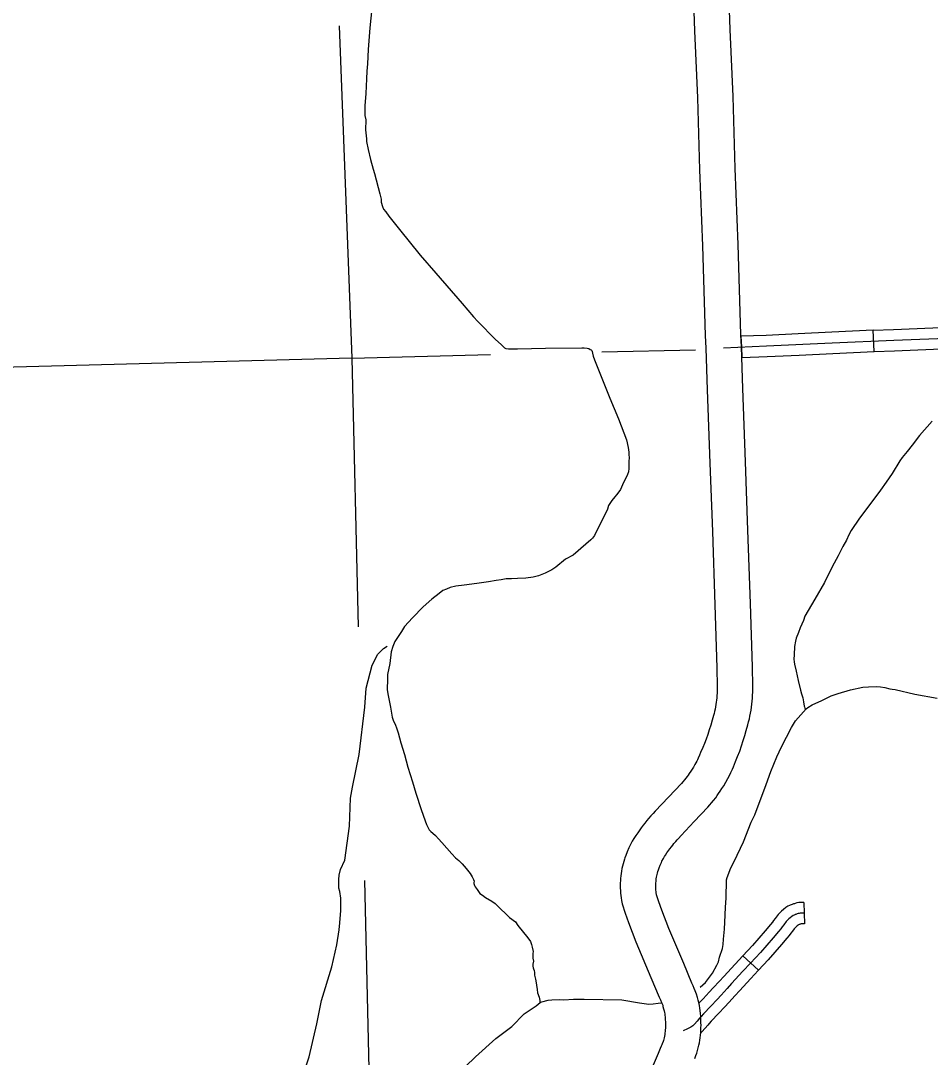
# Model space of a CAD drawing. Extents: x 1720274 to 1751788, y 372074 to 391887.
# Drawn here: x 1736478 to 1737487, y 375521 to 376671 of the extents above; entities that cross this region are included whole.
import ezdxf

# ---------------------------------------------------------------- set-up
doc = ezdxf.new("R2010")
doc.units = 0
for name, color, linetype in [('Level 10', 7, 'Continuous'), ('Level 31', 7, 'Continuous'), ('Level 32', 7, 'Continuous'), ('Level 35', 7, 'Continuous'), ('Level 5', 7, 'Continuous')]:
    doc.layers.add(name, color=color, linetype=linetype)

msp = doc.modelspace()

# ---------------------------------------------------------------- linework, layer by layer
at = {"layer": 'Level 10'}
for p, q in [((1737142.9, 375714.5), (1737142.9, 375713.9)), ((1737182.3, 375711.3), (1737182.4, 375712.6))]:
    msp.add_line(p, q, dxfattribs=at)
for points in [[(1737223.2, 376724.8), (1737225.4, 376659.7), (1737228.8, 376585.6), (1737230.9, 376505.6), (1737234.3, 376421.4), (1737237.3, 376321.7), (1737237.8, 376307.6)], [(1737277.3, 376309.1), (1737276.7, 376323), (1737273.7, 376422.8), (1737270.4, 376506.9), (1737268.3, 376587), (1737264.9, 376661.3), (1737262.7, 376726.2)], [(1737237.8, 376307.6), (1737239.5, 376261.7), (1737242.4, 376180.3), (1737245.1, 376104.4), (1737247.8, 376023.2), (1737250.2, 375953.2), (1737250.5, 375932.5), (1737250.5, 375930), (1737250.4, 375927.5), (1737250.3, 375925), (1737250.2, 375922.4), (1737249.9, 375919.9), (1737249.7, 375917.4), (1737249.3, 375914.9), (1737249, 375912.4), (1737248.6, 375909.9), (1737248.1, 375907.4), (1737247.6, 375904.9), (1737247, 375902.4), (1737246.5, 375900.1), (1737245, 375895.1), (1737243.4, 375889.7), (1737241.7, 375884.4), (1737240, 375879.2), (1737238.2, 375874.1), (1737236.4, 375869.1), (1737234.6, 375864.6), (1737232.1, 375859.1), (1737231, 375856.4), (1737229.4, 375852.8), (1737228.7, 375851.2), (1737227.8, 375849.5), (1737225.7, 375845.8), (1737224, 375842.9), (1737222.6, 375840.7), (1737221.1, 375838.4), (1737219.5, 375836), (1737218.1, 375834.1), (1737217.1, 375832.6), (1737215.7, 375830.8), (1737210.7, 375824.8), (1737196.4, 375809.8), (1737181.8, 375794.1), (1737179.4, 375791.6), (1737176.9, 375789.1), (1737174.2, 375785.9), (1737172.4, 375783.8), (1737170, 375781), (1737168.3, 375778.5), (1737166, 375775.7), (1737162.3, 375770.3), (1737160.1, 375767.2), (1737158.1, 375764), (1737156.3, 375760.8), (1737153.8, 375756.3), (1737152.5, 375753.5), (1737150.6, 375749.1), (1737149.1, 375744.9), (1737148.1, 375742.3), (1737147.6, 375740.8), (1737146.8, 375738.2), (1737146.1, 375735.7), (1737145.4, 375733.1), (1737144.8, 375730.4), (1737144.3, 375727.7), (1737143.9, 375725), (1737143.5, 375722.3), (1737143.2, 375719.6), (1737143, 375716.9), (1737142.9, 375714.5)], [(1737182.4, 375712.6), (1737182.4, 375714.5), (1737182.6, 375716.1), (1737182.7, 375717.7), (1737182.9, 375719.2), (1737183.2, 375720.8), (1737183.5, 375722.3), (1737183.8, 375723.9), (1737184.2, 375725.4), (1737184.7, 375727.1), (1737185.3, 375728.9), (1737185.3, 375729.1), (1737186.1, 375731.2), (1737187.2, 375734.3), (1737188.6, 375737.3), (1737189.2, 375738.6), (1737190.8, 375741.5), (1737192.1, 375743.8), (1737193.1, 375745.5), (1737194.7, 375747.8), (1737197.8, 375752.2), (1737199.7, 375754.6), (1737201.1, 375756.5), (1737202.5, 375758.2), (1737204.4, 375760.5), (1737206.1, 375762.4), (1737207.7, 375764), (1737210.5, 375767), (1737225.1, 375782.8), (1737240.1, 375798.5), (1737246.3, 375805.9), (1737248.8, 375809), (1737250.6, 375811.6), (1737252, 375813.6), (1737253.9, 375816.3), (1737255.8, 375819.2), (1737257.7, 375822.3), (1737260, 375826.2), (1737262.4, 375830.5), (1737264.2, 375833.7), (1737265.6, 375836.9), (1737267.3, 375840.8), (1737268.4, 375843.4), (1737270.9, 375849.2), (1737273.2, 375854.8), (1737275.5, 375860.8), (1737277.4, 375866.7), (1737279.3, 375872.4), (1737281.1, 375878.1), (1737282.8, 375883.8), (1737284.6, 375889.8), (1737285.4, 375893.2), (1737286.2, 375896.5), (1737286.8, 375899.7), (1737287.5, 375903), (1737288, 375906.2), (1737288.5, 375909.5), (1737288.9, 375912.8), (1737289.3, 375916.1), (1737289.5, 375919.4), (1737289.8, 375922.7), (1737289.9, 375926), (1737290, 375929.3), (1737290, 375932.7), (1737289.7, 375954.2), (1737287.3, 376024.5), (1737284.5, 376105.7), (1737281.8, 376181.7), (1737279, 376263.2), (1737277.3, 376309.1)], [(1737142.9, 375713.9), (1737142.8, 375711.5), (1737142.9, 375708.7), (1737143, 375706), (1737143.2, 375703.3), (1737143.4, 375700.6), (1737143.8, 375697.9), (1737144.2, 375695.2), (1737144.9, 375691.5), (1737148.3, 375681), (1737151.9, 375670.7), (1737160.2, 375649.2), (1737176.9, 375609.7), (1737186.1, 375587.8), (1737187.5, 375584.8), (1737188.7, 375581.9), (1737189.6, 375579.7), (1737190, 375578.8), (1737190.3, 375577.5), (1737190.9, 375574.9), (1737191.5, 375572.7), (1737191.9, 375570.9), (1737192.2, 375569.5), (1737192.4, 375567.7), (1737192.6, 375565.8), (1737192.8, 375564.3), (1737192.9, 375562.5), (1737193, 375560.4), (1737193, 375558.6), (1737193.1, 375556.8), (1737193, 375555.1), (1737193, 375553.3), (1737192.9, 375551.7)], [(1737232.3, 375549), (1737232.4, 375551.1), (1737232.5, 375553.9), (1737232.6, 375556.7), (1737232.5, 375559.5), (1737232.4, 375562.3), (1737232.3, 375564.8), (1737232.2, 375566.8), (1737232, 375569.8), (1737231.6, 375573), (1737231.2, 375575.7), (1737230.7, 375578.5), (1737230, 375581.9), (1737229.2, 375584.6), (1737228.6, 375587.3), (1737227.5, 375591.2), (1737226.2, 375594.7), (1737225, 375597.3), (1737223.8, 375600.3), (1737222.4, 375603.5), (1737213.3, 375625), (1737196.9, 375664), (1737189, 375684.4), (1737185.7, 375693.7), (1737183.2, 375701.3), (1737183.1, 375701.9), (1737182.9, 375703.5), (1737182.7, 375705), (1737182.5, 375706.6), (1737182.4, 375708.2), (1737182.4, 375709.8), (1737182.3, 375711.3)], [(1737192.9, 375551.7), (1737192.8, 375551.6), (1737192.7, 375549.8), (1737192.5, 375548.1), (1737192.2, 375546.3), (1737191.9, 375544.6), (1737191.6, 375542.8), (1737191.2, 375541.1), (1737190.8, 375539.8), (1737190.4, 375538.5), (1737189.5, 375536), (1737189.2, 375535), (1737188.4, 375533.4), (1737187.3, 375530.8), (1737184.9, 375525.3), (1737173.2, 375497.5)], [(1737225.7, 375519.9), (1737226.8, 375523), (1737227.8, 375525.8), (1737228.7, 375528.7), (1737229.5, 375531.8), (1737230.2, 375534.5), (1737230.7, 375537.3), (1737231.2, 375540), (1737231.6, 375542.8), (1737232, 375545.6), (1737232.2, 375548.3), (1737232.3, 375549)]]:
    msp.add_lwpolyline(points, dxfattribs=at)
at = {"layer": 'Level 31'}
msp.add_line((1737424.7, 376303.9), (1737423.7, 376327.6), dxfattribs=at)
for points in [[(1737257.5, 376308.3), (1737305.2, 376310.2), (1737378.2, 376313.6), (1737446.6, 376316.8), (1737514.4, 376319.4), (1737666.2, 376325.4), (1737815.1, 376331.2), (1737916, 376335.2), (1738087.5, 376340.4), (1738231, 376345.5), (1738392.8, 376350.1), (1738518.5, 376353.7)], [(1737423.7, 376327.6), (1737446.1, 376328.6), (1737507.1, 376331)], [(1737340.3, 376323.7), (1737304.7, 376322), (1737276.8, 376321)], [(1737276.8, 376321), (1737277.3, 376309.1), (1737277.7, 376297.3)], [(1737423.7, 376327.6), (1737377.7, 376325.5), (1737340.3, 376323.7)], [(1737424.7, 376303.9), (1737447.1, 376304.9), (1737508, 376307.3)], [(1737277.7, 376297.3), (1737305.8, 376298.4), (1737341.4, 376300)], [(1737341.4, 376300), (1737378.8, 376301.8), (1737424.7, 376303.9)]]:
    msp.add_lwpolyline(points, dxfattribs=at)
at = {"layer": 'Level 32'}
for p, q in [((1737346.6, 375693), (1737347.4, 375669.3)), ((1737279, 375633.8), (1737296.4, 375617.7))]:
    msp.add_line(p, q, dxfattribs=at)
for points in [[(1737346.6, 375693), (1737343.5, 375692.9), (1737341.1, 375692.7), (1737338.8, 375692.3), (1737337.2, 375691.9), (1737336.1, 375691.5), (1737335.2, 375691.3), (1737333.6, 375690.8), (1737332.5, 375690.3), (1737331.6, 375689.9), (1737330.7, 375689.5), (1737329, 375688.6), (1737326.8, 375687.2), (1737324.1, 375685.2), (1737322, 375683.4), (1737320.2, 375681.6), (1737318, 375679.4), (1737314.8, 375675.2), (1737313.1, 375672.8), (1737311.8, 375671.1), (1737309.6, 375668.4), (1737303.7, 375661.5), (1737289.6, 375645.1), (1737279, 375633.8)], [(1737347, 375681.1), (1737344, 375681), (1737342.6, 375681), (1737341.4, 375680.7), (1737340.4, 375680.5), (1737339.4, 375680.2), (1737338.6, 375680), (1737337.8, 375679.7), (1737337.1, 375679.4), (1737336.6, 375679.2), (1737336, 375678.9), (1737334.9, 375678.3), (1737333.5, 375677.4), (1737331.6, 375676), (1737330.1, 375674.7), (1737328.6, 375673.2), (1737327, 375671.6), (1737324.4, 375668.2), (1737322.7, 375665.8), (1737321.1, 375663.7), (1737318.6, 375660.8), (1737312.7, 375653.8), (1737298.4, 375637.2), (1737287.5, 375625.5), (1737279, 375616.5), (1737266.5, 375602.9), (1737261.7, 375597.5), (1737254.8, 375590), (1737250.3, 375585.1), (1737243.5, 375577.9), (1737235.1, 375569.2), (1737232.7, 375566.5), (1737231, 375564.4), (1737228.2, 375561.2), (1737225.2, 375557.9), (1737223.4, 375556.2), (1737222.4, 375555.4), (1737221.4, 375554.7), (1737220.4, 375554.1), (1737217.6, 375552.7), (1737212.6, 375550.3)], [(1737347.4, 375669.3), (1737344.5, 375669.2), (1737344, 375669.2), (1737344, 375669.1), (1737343.5, 375669), (1737342.7, 375668.8), (1737342.1, 375668.6), (1737342, 375668.6), (1737341.8, 375668.5), (1737341.6, 375668.4), (1737341.3, 375668.3), (1737340.7, 375667.9), (1737340.2, 375667.6), (1737339.1, 375666.9), (1737338.1, 375666), (1737336.9, 375664.8), (1737336, 375663.8), (1737333.9, 375661.1), (1737332.3, 375658.8), (1737330.4, 375656.4), (1737327.7, 375653.1), (1737321.7, 375646.1), (1737307.2, 375629.3), (1737296.4, 375617.7)], [(1737279, 375633.8), (1737278.8, 375633.6), (1737270.3, 375624.5), (1737257.8, 375610.8), (1737252.9, 375605.5), (1737246.1, 375598), (1737241.6, 375593.2), (1737234.9, 375586.1), (1737230.1, 375581.1)], [(1737296.4, 375617.7), (1737296.1, 375617.4), (1737287.7, 375608.4), (1737275.3, 375594.9), (1737270.5, 375589.5), (1737263.5, 375581.9), (1737258.9, 375577), (1737252.1, 375569.7), (1737243.8, 375561.2), (1737241.7, 375558.8), (1737240.2, 375556.9)], [(1737240.2, 375556.9), (1737240, 375556.8), (1737237.1, 375553.4), (1737233.6, 375549.5), (1737232.2, 375548.2)]]:
    msp.add_lwpolyline(points, dxfattribs=at)
at = {"layer": 'Level 35'}
for points in [[(1736867.8, 376691.7), (1736865.1, 376663), (1736863.2, 376639), (1736862.4, 376623.1), (1736861.7, 376615.2), (1736861.1, 376606.5), (1736860.6, 376590.4), (1736859.4, 376576.5), (1736859.4, 376565.9), (1736860.5, 376560.9), (1736860.3, 376550), (1736861.2, 376540.1), (1736861.4, 376537), (1736863, 376528.2), (1736865.6, 376517), (1736868.7, 376506.4), (1736870.3, 376501.5), (1736876.1, 376479), (1736877.5, 376472.9), (1736877.5, 376469.6), (1736879, 376464.8), (1736880.3, 376461.8), (1736882.8, 376458.9), (1736886, 376454.2), (1736893.3, 376445), (1736897.9, 376439.3), (1736920.8, 376410.8), (1736938.3, 376391), (1736967.6, 376357.2), (1736980, 376342.5), (1736985, 376337.3), (1737004.6, 376317.5), (1737010.7, 376312), (1737013.2, 376309.3), (1737014.4, 376308.1), (1737015.9, 376307.3), (1737019, 376306.9), (1737028.9, 376307.2), (1737059.8, 376307.6), (1737100.4, 376308.2), (1737102.9, 376308.2), (1737106, 376307.8), (1737108.2, 376307.3), (1737109.6, 376306.4), (1737110.6, 376305.8), (1737111.2, 376305.1), (1737111.7, 376304.2), (1737112.1, 376302.2), (1737112.9, 376299)], [(1737112.9, 376299), (1737114.2, 376294.7), (1737118, 376285.6), (1737131.2, 376252.2), (1737140.9, 376229.2), (1737149.7, 376206.2), (1737151.7, 376197.4), (1737152.5, 376192.5), (1737152.5, 376189.9), (1737152.8, 376186.2), (1737152.6, 376182.5), (1737152.5, 376178), (1737152.3, 376174.2), (1737151.9, 376170.7), (1737150.9, 376167.6), (1737145.3, 376156.3), (1737143.3, 376150.9), (1737141.3, 376148.3), (1737138.8, 376145.1), (1737137, 376142.8), (1737133.6, 376138.9), (1737129.9, 376133.2), (1737128.7, 376129.2), (1737121.4, 376113.9), (1737118.1, 376107.6), (1737114.3, 376099.9), (1737112.2, 376097.1), (1737110.1, 376095), (1737104.6, 376090.5), (1737090.6, 376078.3), (1737082.3, 376073.7), (1737071.4, 376064.8), (1737067.1, 376061.8), (1737059.4, 376058.2), (1737052, 376055.2), (1737046.2, 376053.9), (1737038, 376052.7), (1737028.8, 376052.4), (1737022.1, 376052), (1737016.4, 376051.8), (1737010.9, 376050.9), (1737005, 376050.2), (1736996.8, 376048.5), (1736983.7, 376046.7), (1736969.7, 376044.8), (1736960.4, 376043.6), (1736954.3, 376042.1), (1736950, 376040.6), (1736946.1, 376038.9), (1736941.9, 376035.7), (1736933.9, 376029.3), (1736924.1, 376020.7), (1736912.3, 376008.6), (1736903.6, 375999), (1736900.3, 375993.3), (1736892.7, 375982.3), (1736890.6, 375976.8), (1736888.5, 375970.8), (1736887.2, 375957.9), (1736884.5, 375945.8), (1736884.5, 375940.5), (1736884.2, 375929), (1736884.8, 375924.2), (1736887.8, 375909.4), (1736889.6, 375898.5), (1736890.9, 375895.1), (1736893.5, 375889.7), (1736894.5, 375886.6), (1736896.3, 375881.1), (1736899.5, 375870.1), (1736903.4, 375857.1), (1736907.1, 375842.8), (1736912.2, 375826.6), (1736916.2, 375814.1), (1736922, 375795.9), (1736926.2, 375783.4), (1736927.8, 375779.3), (1736930.8, 375773.6), (1736932.6, 375771.5), (1736934.9, 375769.6), (1736937.8, 375767.1), (1736941.2, 375763.3), (1736944.9, 375759.3), (1736956.1, 375746.8), (1736959.9, 375742.4), (1736963.8, 375739.4), (1736967.4, 375735.7), (1736972, 375730.4), (1736976.4, 375724.9), (1736978.7, 375721.2), (1736980.1, 375718.4), (1736980.6, 375716.6), (1736980.4, 375715), (1736980.4, 375713.8), (1736981, 375711.8), (1736981.9, 375710.2), (1736984.2, 375707.1), (1736987, 375702.9), (1736990, 375700.8), (1736993.4, 375698.4), (1737000.2, 375694.3)], [(1737489.1, 376226.8), (1737475, 376210.9), (1737467, 376200.3), (1737461.3, 376193.3), (1737455.9, 376186.6), (1737453.3, 376182.6), (1737444.6, 376168.6), (1737438.1, 376159), (1737431.8, 376150.2), (1737425.6, 376141.8), (1737408.5, 376119.2), (1737399.2, 376105.4), (1737396.7, 376100.8), (1737394.1, 376094.9), (1737389.9, 376087.6), (1737384.6, 376077.5), (1737378.2, 376065.2), (1737369.5, 376048), (1737358.9, 376029.2), (1737347.9, 376010.3), (1737346.1, 376005.6), (1737342.5, 375997.6), (1737340.7, 375992.2), (1737338, 375986), (1737337.3, 375982.8), (1737336.3, 375976.9), (1737335.8, 375967.4), (1737335.5, 375962.6), (1737335.8, 375959.7), (1737336.4, 375957.2), (1737338.2, 375949.4), (1737340.2, 375939), (1737343.1, 375928.4), (1737344.2, 375924.5), (1737345.4, 375919.9), (1737346.4, 375915.3), (1737346.9, 375910.8), (1737347.2, 375909.8), (1737347.9, 375908.6), (1737349.3, 375907.4)], [(1736822.7, 375621.5), (1736828.4, 375645.9), (1736830.9, 375662.7), (1736831.6, 375670.3), (1736832.9, 375683.8), (1736832.9, 375690.4), (1736832.9, 375697.7), (1736831.6, 375705.2), (1736830.4, 375708.7), (1736830.4, 375714), (1736830.4, 375718.3), (1736830.9, 375723.3), (1736832.4, 375729.6), (1736837.4, 375739.7), (1736842.4, 375777.6), (1736843.5, 375808.6), (1736845.7, 375820.9), (1736853.3, 375857.1), (1736859.3, 375909.7), (1736861, 375930.5), (1736867.6, 375956.2), (1736873.9, 375968.5), (1736880.1, 375974.6), (1736884.2, 375977.3)], [(1737355.8, 375912), (1737366.6, 375916.9), (1737377, 375922), (1737384.6, 375924.8), (1737398.6, 375928.7), (1737412, 375931.6), (1737418.4, 375931.9), (1737427.4, 375932.6), (1737431.7, 375932.2), (1737436.4, 375931.2), (1737442, 375929.9), (1737444.7, 375929.5), (1737447.9, 375929), (1737469.8, 375924.1), (1737494.5, 375919.4)], [(1737259.4, 375679.2), (1737259.8, 375687.7), (1737260.3, 375697.6), (1737260.9, 375718), (1737261.6, 375720.7), (1737265.5, 375731.3), (1737269.3, 375738.5), (1737279.6, 375760.1), (1737288, 375782), (1737292.2, 375790.1), (1737304.7, 375823.9), (1737309.9, 375838.2), (1737316.8, 375854.6), (1737322, 375865.4), (1737333.1, 375886.8), (1737337.5, 375894.2), (1737349.3, 375907.5), (1737351, 375909), (1737355.8, 375912)], [(1737000.2, 375694.3), (1737003.9, 375691.7), (1737006.1, 375689.7), (1737020, 375676.3), (1737026.5, 375671.3), (1737029.4, 375667.2), (1737040.4, 375653.8), (1737043.1, 375649.4), (1737044.3, 375646.4), (1737045, 375643.2), (1737046.1, 375638.6), (1737045.9, 375636.2), (1737046, 375631.2), (1737046.5, 375627.8), (1737046, 375624.4), (1737046, 375622.4), (1737046.1, 375620.3), (1737046.6, 375619.1), (1737047.5, 375617.5), (1737047.8, 375615.1), (1737047.9, 375612.1), (1737048.7, 375607.9), (1737049.5, 375603.8), (1737049.8, 375601.2), (1737050.8, 375596.5), (1737051.2, 375592.7), (1737053, 375587.8), (1737053.6, 375584), (1737053.6, 375581.9)], [(1737231.6, 375598.9), (1737237.5, 375604.2), (1737245.3, 375614.3), (1737250.1, 375623.2), (1737251.8, 375627.2), (1737253.2, 375632.1), (1737256.4, 375641.7), (1737257, 375646.3), (1737257.5, 375652.3), (1737258.6, 375663.3), (1737259.4, 375678.8)], [(1736791.9, 375504.1), (1736797.7, 375521.7), (1736806.3, 375558.2), (1736811.3, 375584.1), (1736822.7, 375621.5)], [(1736971.2, 375511.1), (1736982.4, 375521.6), (1737004.7, 375542.1), (1737022.5, 375555.4), (1737036.3, 375569.4), (1737049.7, 375578.3), (1737054.1, 375581.9), (1737055.8, 375582.6), (1737063, 375584.4), (1737067.1, 375584.7), (1737075.7, 375585.2), (1737080.1, 375584.8)], [(1737080.1, 375584.8), (1737091, 375585.6), (1737103, 375585.6), (1737144.6, 375584.7), (1737164.3, 375581.7), (1737174.5, 375580.2), (1737179.6, 375580.3), (1737185, 375581), (1737188.3, 375581.6)]]:
    msp.add_lwpolyline(points, dxfattribs=at)
at = {"layer": 'Level 5'}
for points in [[(1736831, 376665.2), (1736845, 376296.8)], [(1737122.5, 376303.6), (1737226.5, 376306.1)], [(1736845, 376296.8), (1735997.3, 376274)], [(1736845, 376296.8), (1736998.9, 376300.6)], [(1736845, 376296.8), (1736852.1, 375998.5)], [(1736858.9, 375717.3), (1736865, 375459.9)]]:
    msp.add_lwpolyline(points, dxfattribs=at)

doc.saveas('drawing.dxf')
